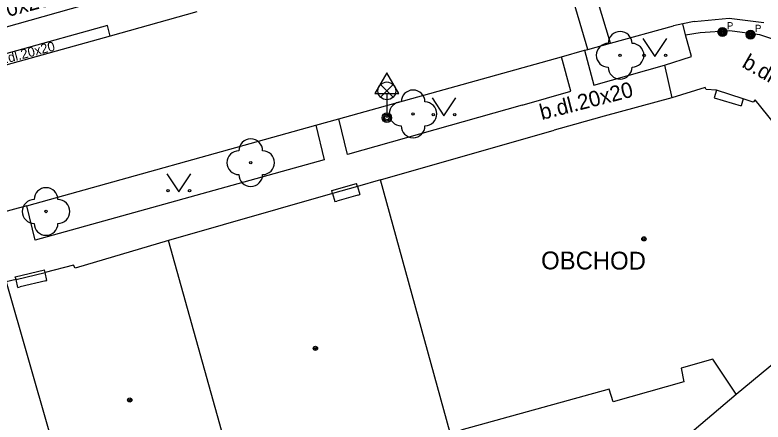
# Model space of a CAD drawing. Extents: x -596229 to -595156, y -1161237 to -1159376.
# Drawn here: x -595244.29 to -595212.86, y -1160589.27 to -1160572.17 of the extents above; entities that cross this region are included whole.
import ezdxf

# ---------------------------------------------------------------- set-up
doc = ezdxf.new("R2010")
doc.units = 0
for name, color, linetype in [('Level 22', 7, 'Continuous'), ('Level 33', 7, 'Continuous'), ('Level 34', 7, 'Continuous'), ('Level 36', 7, 'Continuous'), ('Level 39', 7, 'Continuous'), ('TM - budovy zdene_ betonove - NP', 7, 'Continuous'), ('TM - budovy zdene_ betonove - VP', 7, 'Continuous'), ('TM - chodniky - VP', 7, 'Continuous'), ('TM - komunikace - VP', 7, 'Continuous'), ('TM - popis objektu', 7, 'Continuous'), ('TM - popis povrchu', 7, 'Continuous'), ('TM - rozhrani mezi zpev. plochami mezi sebou - VP', 7, 'Continuous'), ('TM - rozhrani ploch obecne - VP', 7, 'Continuous'), ('TM - vstup do budovy - zdene_ betonove', 7, 'Continuous'), ('TM - vstup do budovy - zdene_ betonove  - shora neviditelny', 7, 'Continuous'), ('Vrstva 34', 7, 'Continuous')]:
    doc.layers.add(name, color=color, linetype=linetype)

msp = doc.modelspace()

# ---------------------------------------------------------------- linework, layer by layer
at = {"layer": 'Level 22'}
for centre in [(-595218.87, -1160573.86), (-595227.57, -1160576.32), (-595234.39, -1160578.37), (-595242.99, -1160580.42)]:
    msp.add_circle(centre, 0.05, dxfattribs=at)
for centre, start, end in [((-595218.87, -1160573.36), 0, 180), ((-595219.37, -1160573.86), 90, 270), ((-595218.37, -1160573.86), 270, 90), ((-595218.87, -1160574.36), 180, 0), ((-595227.57, -1160575.82), 0, 180), ((-595228.07, -1160576.32), 90, 270), ((-595227.07, -1160576.32), 270, 90), ((-595227.57, -1160576.82), 180, 0), ((-595234.39, -1160577.87), 0, 180), ((-595234.89, -1160578.37), 90, 270), ((-595233.89, -1160578.37), 270, 90), ((-595234.39, -1160578.87), 180, 0), ((-595242.99, -1160579.92), 0, 180), ((-595243.49, -1160580.42), 90, 270), ((-595242.49, -1160580.42), 270, 90), ((-595242.99, -1160580.92), 180, 0)]:
    msp.add_arc(centre, 0.5, start, end, dxfattribs=at)
at = {"layer": 'Level 33'}
for p, q in [((-595228.935, -1160575.62), (-595228.405, -1160575.09)), ((-595228.935, -1160575.09), (-595228.405, -1160575.62)), ((-595228.67, -1160575.73), (-595228.67, -1160576.48))]:
    msp.add_line(p, q, dxfattribs=at)
for centre, radius in [((-595228.67, -1160575.355), 0.375), ((-595228.67, -1160576.48), 0.2), ((-595228.67, -1160576.48), 0.145), ((-595228.67, -1160576.48), 0.0876)]:
    msp.add_circle(centre, radius, dxfattribs=at)
at = {"layer": 'Level 34'}
msp.add_line((-595228.67, -1160575.462), (-595228.67, -1160576.48), dxfattribs=at)
msp.add_lwpolyline([(-595229.17, -1160575.462), (-595228.17, -1160575.462), (-595228.67, -1160574.596)], close=True, dxfattribs=at)
at = {"layer": 'Level 36'}
for points in [[(-595217.91, -1160573.16), (-595217.41, -1160573.91), (-595216.91, -1160573.16)], [(-595226.77, -1160575.65), (-595226.27, -1160576.4), (-595225.77, -1160575.65)], [(-595237.91, -1160578.84), (-595237.41, -1160579.59), (-595236.91, -1160578.84)]]:
    msp.add_lwpolyline(points, dxfattribs=at)
for centre in [(-595217.86, -1160573.86), (-595216.961, -1160573.86), (-595226.72, -1160576.35), (-595225.821, -1160576.35), (-595237.86, -1160579.54), (-595236.961, -1160579.54)]:
    msp.add_circle(centre, 0.05, dxfattribs=at)
at = {"layer": 'Level 39'}
for centre, radius in [((-595217.87, -1160581.57), 0.09), ((-595217.87, -1160581.57), 0.0398), ((-595231.67, -1160586.17), 0.09), ((-595231.67, -1160586.17), 0.0398), ((-595239.47, -1160588.34), 0.09), ((-595239.47, -1160588.34), 0.0398)]:
    msp.add_circle(centre, radius, dxfattribs=at)
at = {"layer": 'TM - budovy zdene_ betonove - NP'}
for points in [[(-595214.82, -1160575.33), (-595214.92, -1160575.64)], [(-595213.7, -1160575.69), (-595213.78, -1160575.98)], [(-595229.9, -1160579.37), (-595229.8, -1160579.7)], [(-595230.96, -1160579.67), (-595230.86, -1160580)], [(-595229.89, -1160579.73), (-595229.8, -1160579.7)], [(-595230.86, -1160580), (-595230.77, -1160579.98)], [(-595242.95, -1160583.32), (-595243.03, -1160582.98)], [(-595244.17, -1160583.62), (-595244.25, -1160583.28)], [(-595243, -1160583.33), (-595242.95, -1160583.32)], [(-595244.17, -1160583.62), (-595244.07, -1160583.59)]]:
    msp.add_lwpolyline(points, dxfattribs=at)
at = {"layer": 'TM - budovy zdene_ betonove - VP'}
for points in [[(-595215.29, -1160575.21), (-595216.69, -1160575.64)], [(-595215.25, -1160575.3), (-595215.29, -1160575.21)], [(-595214.82, -1160575.33), (-595215.25, -1160575.3)], [(-595213.7, -1160575.69), (-595214.82, -1160575.33)], [(-595216.69, -1160575.64), (-595219.54, -1160576.42)], [(-595213.28, -1160575.83), (-595213.7, -1160575.69)], [(-595213.19, -1160575.73), (-595213.28, -1160575.83)], [(-595210.61, -1160578.94), (-595213.19, -1160575.73)], [(-595220.79, -1160576.77), (-595221.64, -1160577)], [(-595228.94, -1160579.09), (-595221.64, -1160577)], [(-595228.94, -1160579.09), (-595229.9, -1160579.37)], [(-595226.01, -1160589.72), (-595228.94, -1160579.09)], [(-595229.9, -1160579.37), (-595230.96, -1160579.67)], [(-595230.96, -1160579.67), (-595237.85, -1160581.64)], [(-595237.85, -1160581.64), (-595241.77, -1160582.8)], [(-595234.35, -1160594.12), (-595237.85, -1160581.64)], [(-595241.84, -1160582.68), (-595243.03, -1160582.98)], [(-595241.77, -1160582.8), (-595241.84, -1160582.68)], [(-595214, -1160588.09), (-595207.45, -1160582.69)], [(-595244.25, -1160583.28), (-595243.03, -1160582.98)], [(-595244.25, -1160583.28), (-595244.67, -1160583.38)], [(-595244.67, -1160583.38), (-595241.05, -1160595.99)], [(-595214.98, -1160586.63), (-595216.3, -1160587)], [(-595214, -1160588.09), (-595214.98, -1160586.63)], [(-595216.3, -1160587), (-595216.19, -1160587.58)], [(-595216.19, -1160587.58), (-595219.16, -1160588.42)], [(-595219.33, -1160587.88), (-595225.56, -1160589.6)], [(-595219.16, -1160588.42), (-595219.33, -1160587.88)], [(-595217.24, -1160590.85), (-595214, -1160588.09)]]:
    msp.add_lwpolyline(points, dxfattribs=at)
at = {"layer": 'TM - chodniky - VP'}
for points in [[(-595247.15, -1160573.37), (-595237.26, -1160570.57)], [(-595216.12, -1160573), (-595216.23, -1160572.54)], [(-595215.87, -1160573.91), (-595216.12, -1160573)], [(-595220.37, -1160573.65), (-595219.98, -1160575.12)], [(-595220.94, -1160575.36), (-595221.33, -1160573.92)], [(-595217, -1160574.27), (-595215.87, -1160573.91)], [(-595219.98, -1160575.12), (-595217, -1160574.27)], [(-595222.98, -1160575.96), (-595220.94, -1160575.36)], [(-595222.98, -1160575.96), (-595230.32, -1160578.03)], [(-595230.32, -1160578.03), (-595230.69, -1160576.53)], [(-595231.65, -1160576.8), (-595231.3, -1160578.25)], [(-595231.3, -1160578.25), (-595243.44, -1160581.63)], [(-595243.44, -1160581.63), (-595243.8, -1160580.18)]]:
    msp.add_lwpolyline(points, dxfattribs=at)
at = {"layer": 'TM - komunikace - VP'}
for points in [[(-595236.66, -1160572.03), (-595240.3, -1160573.05)], [(-595216.23, -1160572.54), (-595216.63, -1160572.62)], [(-595215.76, -1160572.44), (-595216.23, -1160572.54)], [(-595215.76, -1160572.44), (-595214.29, -1160572.3), (-595212.83, -1160572.48)], [(-595219.27, -1160573.35), (-595216.63, -1160572.62)], [(-595240.3, -1160573.05), (-595245.2, -1160574.42)], [(-595220.23, -1160573.61), (-595219.27, -1160573.35)], [(-595221.33, -1160573.92), (-595220.37, -1160573.65)], [(-595220.37, -1160573.65), (-595220.23, -1160573.61)], [(-595230.69, -1160576.53), (-595221.33, -1160573.92)], [(-595231.65, -1160576.8), (-595230.69, -1160576.53)], [(-595243.8, -1160580.18), (-595231.65, -1160576.8)], [(-595243.8, -1160580.18), (-595247.84, -1160581.27)]]:
    msp.add_lwpolyline(points, dxfattribs=at)
at = {"layer": 'TM - rozhrani mezi zpev. plochami mezi sebou - VP'}
for points in [[(-595215.51, -1160572.9), (-595214.26, -1160572.82), (-595213.02, -1160572.98)], [(-595216.12, -1160573), (-595215.51, -1160572.9)], [(-595213.02, -1160572.98), (-595211.83, -1160573.38)], [(-595217, -1160574.27), (-595216.69, -1160575.64)]]:
    msp.add_lwpolyline(points, dxfattribs=at)
at = {"layer": 'TM - rozhrani ploch obecne - VP'}
for points in [[(-595219.27, -1160573.35), (-595221.09, -1160567.32)], [(-595220.23, -1160573.61), (-595221.92, -1160567.86)], [(-595240.41, -1160572.61), (-595248.07, -1160574.74)], [(-595240.3, -1160573.05), (-595240.41, -1160572.61)], [(-595230.98, -1160579.54), (-595229.94, -1160579.24)], [(-595229.9, -1160579.37), (-595229.94, -1160579.24)], [(-595230.96, -1160579.67), (-595230.98, -1160579.54)], [(-595244.25, -1160583.28), (-595244.28, -1160583.17), (-595243.06, -1160582.87)], [(-595243.03, -1160582.98), (-595243.06, -1160582.87)]]:
    msp.add_lwpolyline(points, dxfattribs=at)
at = {"layer": 'TM - vstup do budovy - zdene_ betonove'}
msp.add_lwpolyline([(-595219.54, -1160576.42), (-595220.79, -1160576.77)], dxfattribs=at)
at = {"layer": 'TM - vstup do budovy - zdene_ betonove  - shora neviditelny'}
for points in [[(-595214.92, -1160575.64), (-595213.78, -1160575.98)], [(-595229.89, -1160579.73), (-595230.77, -1160579.98)], [(-595243, -1160583.33), (-595244.07, -1160583.59)]]:
    msp.add_lwpolyline(points, dxfattribs=at)
at = {"layer": 'Vrstva 34'}
for centre, radius in [((-595214.57, -1160572.88), 0.188), ((-595214.57, -1160572.88), 0.15), ((-595214.57, -1160572.88), 0.113), ((-595214.57, -1160572.88), 0.075), ((-595214.57, -1160572.88), 0.0375), ((-595213.39, -1160572.99), 0.188), ((-595213.39, -1160572.99), 0.15), ((-595213.39, -1160572.99), 0.113), ((-595213.39, -1160572.99), 0.075), ((-595213.39, -1160572.99), 0.0375)]:
    msp.add_circle(centre, radius, dxfattribs=at)

# ---------------------------------------------------------------- texts
at = {"layer": 'TM - popis objektu'}
msp.add_text('OBCHOD', height=0.75, rotation=359.83, dxfattribs=at).set_placement((-595222.19, -1160582.85))
at = {"layer": 'TM - popis povrchu'}
for height, rotation, p in [(0.65, 14.7512, (-595246.64, -1160572.79)), (0.4, 14.7512, (-595244.97, -1160574.28)), (0.65, 330.0063, (-595213.79, -1160574.33)), (0.65, 14.3682, (-595222.16, -1160576.58))]:
    msp.add_text('b.dl.20x20', height=height, rotation=rotation, dxfattribs=at).set_placement(p)
at = {"layer": 'Vrstva 34'}
for p in [(-595214.382, -1160572.767), (-595213.202, -1160572.877)]:
    msp.add_text('P', height=0.3, dxfattribs=at).set_placement(p)

doc.saveas('drawing.dxf')
